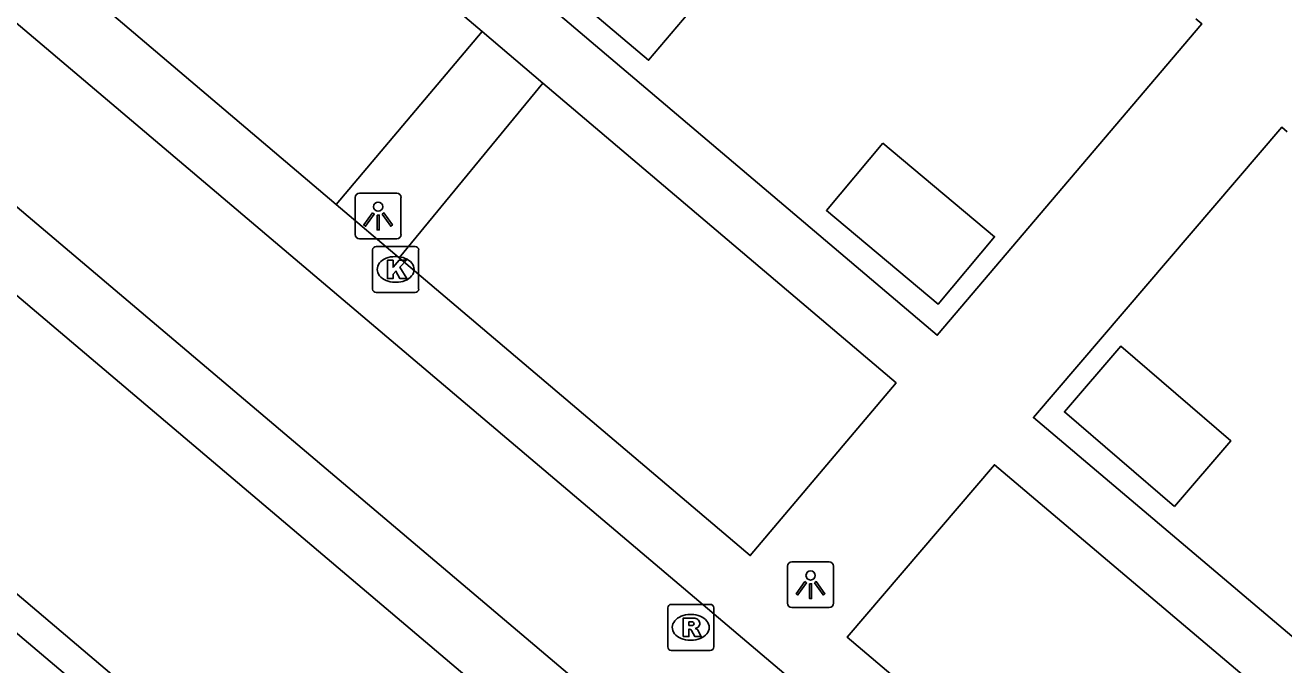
# Model space of a CAD drawing. Extents: x 156414 to 157775, y 382335 to 383765.
# Drawn here: x 156902.63 to 156930, y 382514.54 to 382528.45 of the extents above; entities that cross this region are included whole.
import ezdxf

# ---------------------------------------------------------------- set-up
doc = ezdxf.new("R2010")
doc.units = 0
for name, color, linetype in [('IMGEO_Haag', 7, 'Continuous'), ('IMGEO_Kolk', 7, 'Continuous'), ('IMGEO_Lichtpunt', 7, 'Continuous'), ('IMGEO_Pand', 7, 'Continuous'), ('IMGEO_Parkeervlak_open', 7, 'Continuous'), ('IMGEO_Rijbaan_lokaal_open', 7, 'Continuous'), ('IMGEO_Rioolput', 7, 'Continuous'), ('IMGEO_Voetpad_open', 7, 'Continuous')]:
    doc.layers.add(name, color=color, linetype=linetype)

msp = doc.modelspace()

# ---------------------------------------------------------------- linework, layer by layer
at = {"layer": 'IMGEO_Haag'}
msp.add_lwpolyline([(156890.546, 382518.583), (156893.845, 382522.498), (156906.055, 382512.17)], dxfattribs=at)
at = {"layer": 'IMGEO_Kolk'}
for p, q in [((156910.259, 382523.636), (156911.111, 382523.636)), ((156910.184, 382522.71), (156910.184, 382523.562)), ((156910.672, 382523.416), (156910.697, 382523.416)), ((156911.185, 382523.562), (156911.185, 382522.71)), ((156910.695, 382522.856), (156910.67, 382522.856)), ((156911.111, 382522.636), (156910.259, 382522.636))]:
    msp.add_line(p, q, dxfattribs=at)
for points in [[(156910.259, 382523.636), (156911.111, 382523.636)], [(156910.184, 382522.71), (156910.184, 382523.562)], [(156911.185, 382523.562), (156911.185, 382522.71)], [(156910.505, 382523.336), (156910.628, 382523.336), (156910.628, 382523.185), (156910.758, 382523.336), (156910.922, 382523.336), (156910.776, 382523.185), (156910.929, 382522.936), (156910.777, 382522.936), (156910.692, 382523.1), (156910.628, 382523.033), (156910.628, 382522.936), (156910.505, 382522.936), (156910.505, 382523.336)], [(156911.111, 382522.636), (156910.259, 382522.636)]]:
    msp.add_lwpolyline(points, dxfattribs=at)
for centre, start, end in [((156910.261, 382523.56), 91.552, 178.448), ((156910.261, 382523.56), 91.552, 178.448), ((156911.109, 382523.56), 1.552, 88.448), ((156911.109, 382523.56), 1.552, 88.448), ((156910.261, 382522.712), 181.552, 268.448), ((156910.261, 382522.712), 181.552, 268.448), ((156911.109, 382522.712), 271.552, 358.448), ((156911.109, 382522.712), 271.552, 358.448)]:
    msp.add_arc(centre, 0.0765, start, end, dxfattribs=at)
for centre, major_axis, ratio, start_param, end_param in [((156910.671, 382523.136), (-0.387, 0.002), 0.722429, 4.712389, 7.853982), ((156910.696, 382523.136), (-0.39, 0.002), 0.717154, 1.570796, 4.712389)]:
    msp.add_ellipse(centre, major_axis=major_axis, ratio=ratio, start_param=start_param, end_param=end_param, dxfattribs=at)
at = {"layer": 'IMGEO_Lichtpunt'}
for p, q in [((156910.707, 382524.797), (156909.899, 382524.797)), ((156910.707, 382524.797), (156909.899, 382524.797)), ((156909.805, 382524.702), (156909.805, 382523.895)), ((156909.805, 382524.702), (156909.805, 382523.895)), ((156910.801, 382523.895), (156910.801, 382524.702)), ((156910.801, 382523.895), (156910.801, 382524.702)), ((156909.899, 382523.801), (156910.707, 382523.801)), ((156909.899, 382523.801), (156910.707, 382523.801)), ((156920.112, 382516.778), (156919.304, 382516.778)), ((156920.112, 382516.778), (156919.304, 382516.778)), ((156919.21, 382516.683), (156919.21, 382515.876)), ((156919.21, 382516.683), (156919.21, 382515.876)), ((156920.206, 382515.876), (156920.206, 382516.683)), ((156920.206, 382515.876), (156920.206, 382516.683)), ((156919.304, 382515.782), (156920.112, 382515.782)), ((156919.304, 382515.782), (156920.112, 382515.782))]:
    msp.add_line(p, q, dxfattribs=at)
for points in [[(156910.179, 382524.366), (156910.218, 382524.338), (156910.03, 382524.076), (156909.992, 382524.103), (156910.179, 382524.366)], [(156910.281, 382524.318), (156910.328, 382524.318), (156910.328, 382523.996), (156910.281, 382523.996), (156910.281, 382524.318)], [(156910.391, 382524.338), (156910.429, 382524.365), (156910.616, 382524.103), (156910.577, 382524.075), (156910.391, 382524.338)], [(156919.584, 382516.347), (156919.623, 382516.319), (156919.435, 382516.057), (156919.397, 382516.084), (156919.584, 382516.347)], [(156919.686, 382516.299), (156919.733, 382516.299), (156919.733, 382515.977), (156919.686, 382515.977), (156919.686, 382516.299)], [(156919.796, 382516.319), (156919.834, 382516.346), (156920.021, 382516.084), (156919.982, 382516.056), (156919.796, 382516.319)]]:
    msp.add_lwpolyline(points, dxfattribs=at)
for centre in [(156910.304, 382524.5), (156919.709, 382516.481)]:
    msp.add_circle(centre, 0.0994, dxfattribs=at)
for centre, start, end in [((156909.899, 382524.702), 90, 180), ((156909.899, 382524.702), 90, 180), ((156910.707, 382524.702), 0, 90), ((156910.707, 382524.702), 0, 90), ((156909.899, 382523.895), 180, 270), ((156909.899, 382523.895), 180, 270), ((156910.707, 382523.895), 270, 0), ((156910.707, 382523.895), 270, 360), ((156919.304, 382516.683), 90, 180), ((156919.304, 382516.683), 90, 180), ((156920.112, 382516.683), 0, 90), ((156920.112, 382516.683), 0, 90), ((156919.304, 382515.876), 180, 270), ((156919.304, 382515.876), 180, 270), ((156920.112, 382515.876), 270, 0), ((156920.112, 382515.876), 270, 360)]:
    msp.add_arc(centre, 0.0946, start, end, dxfattribs=at)
at = {"layer": 'IMGEO_Pand'}
for points in [[(156914.992, 382531.195), (156917.418, 382529.146), (156916.186, 382527.687), (156913.76, 382529.736)], [(156921.284, 382525.884), (156923.713, 382523.845), (156922.483, 382522.38), (156920.054, 382524.419), (156921.284, 382525.884)], [(156927.626, 382517.978), (156925.229, 382520.036), (156926.455, 382521.464), (156928.852, 382519.406), (156927.626, 382517.978)]]:
    msp.add_lwpolyline(points, dxfattribs=at)
at = {"layer": 'IMGEO_Parkeervlak_open'}
msp.add_lwpolyline([(156906.48, 382512.662), (156893.77, 382523.441)], dxfattribs=at)
at = {"layer": 'IMGEO_Rijbaan_lokaal_open'}
for points in [[(156942.158, 382490.336), (156944.379, 382492.961), (156905.035, 382526.295), (156892.664, 382536.77), (156890.546, 382534.28)], [(156934.151, 382497.654), (156902.881, 382524.13), (156898.553, 382527.785)]]:
    msp.add_lwpolyline(points, dxfattribs=at)
at = {"layer": 'IMGEO_Rioolput'}
for p, q in [((156916.602, 382514.926), (156916.602, 382515.778)), ((156916.677, 382515.852), (156917.529, 382515.852)), ((156917.603, 382515.778), (156917.603, 382514.926)), ((156917.09, 382515.632), (156917.115, 382515.632)), ((156917.529, 382514.852), (156916.677, 382514.852)), ((156917.113, 382515.072), (156917.088, 382515.072))]:
    msp.add_line(p, q, dxfattribs=at)
for points in [[(156916.602, 382514.926), (156916.602, 382515.778)], [(156916.677, 382515.852), (156917.529, 382515.852)], [(156917.603, 382515.778), (156917.603, 382514.926)], [(156917.191, 382515.55), (156916.939, 382515.552), (156916.939, 382515.152)], [(156917.117, 382515.471), (156917.063, 382515.471), (156917.063, 382515.39)], [(156916.939, 382515.152), (156917.063, 382515.152), (156917.063, 382515.314), (156917.074, 382515.314)], [(156917.063, 382515.39), (156917.115, 382515.39)], [(156917.121, 382515.285), (156917.192, 382515.152), (156917.332, 382515.152), (156917.267, 382515.278)], [(156917.529, 382514.852), (156916.677, 382514.852)]]:
    msp.add_lwpolyline(points, dxfattribs=at)
for centre, radius, start, end in [((156916.679, 382515.776), 0.0765, 91.552, 178.448), ((156916.679, 382515.776), 0.0765, 91.552, 178.448), ((156917.527, 382515.776), 0.0765, 1.552, 88.448), ((156917.527, 382515.776), 0.0765, 1.552, 88.448), ((156917.123, 382515.375), 0.0964, 77.0061, 93.1865), ((156917.137, 382515.432), 0.0378, 276.6634, 79.6772), ((156917.19, 382515.44), 0.109, 350.3612, 89.416), ((156917.188, 382515.44), 0.112, 277.5842, 350.9817), ((156917.073, 382515.261), 0.0533, 26.0293, 88.6989), ((156917.099, 382515.579), 0.19, 274.7715, 282.9687), ((156917.172, 382515.225), 0.108, 29.5134, 73.7905), ((156916.679, 382514.928), 0.0765, 181.552, 268.448), ((156916.679, 382514.928), 0.0765, 181.552, 268.448), ((156917.527, 382514.928), 0.0765, 271.552, 358.448), ((156917.527, 382514.928), 0.0765, 271.552, 358.448)]:
    msp.add_arc(centre, radius, start, end, dxfattribs=at)
for centre, major_axis, ratio, start_param, end_param in [((156917.089, 382515.352), (-0.387, 0.002), 0.722429, 4.712389, 7.853982), ((156917.114, 382515.352), (-0.39, 0.002), 0.717154, 1.570796, 4.712389)]:
    msp.add_ellipse(centre, major_axis=major_axis, ratio=ratio, start_param=start_param, end_param=end_param, dxfattribs=at)
at = {"layer": 'IMGEO_Voetpad_open'}
for points in [[(156872.346, 382551.963), (156882.867, 382543.058), (156882.788, 382542.965), (156889.195, 382537.565), (156896.503, 382546.111), (156897.724, 382547.619), (156898.343, 382547.085), (156896.673, 382545.097), (156895.919, 382544.208), (156922.464, 382521.705), (156928.221, 382528.476), (156928.09, 382528.588)], [(156912.564, 382528.308), (156904.984, 382534.738)], [(156901.814, 382530.975), (156909.391, 382524.55)], [(156912.564, 382528.308), (156909.391, 382524.55)], [(156913.885, 382527.187), (156912.564, 382528.308)], [(156914.998, 382511.932), (156901.676, 382523.214), (156897.329, 382526.893), (156896.592, 382527.333)], [(156913.885, 382527.187), (156910.764, 382523.386)], [(156910.764, 382523.386), (156918.399, 382516.912), (156921.57, 382520.669), (156913.885, 382527.187)], [(156930.077, 382526.127), (156929.957, 382526.229), (156924.555, 382519.915), (156951.147, 382497.415), (156953.758, 382500.471), (156954.382, 382499.944), (156945.767, 382489.818), (156962.546, 382475.543)], [(156909.391, 382524.55), (156910.764, 382523.386)], [(156931.409, 382512.373), (156923.709, 382518.89), (156920.505, 382515.141), (156928.213, 382508.604)]]:
    msp.add_lwpolyline(points, dxfattribs=at)

doc.saveas('drawing.dxf')
